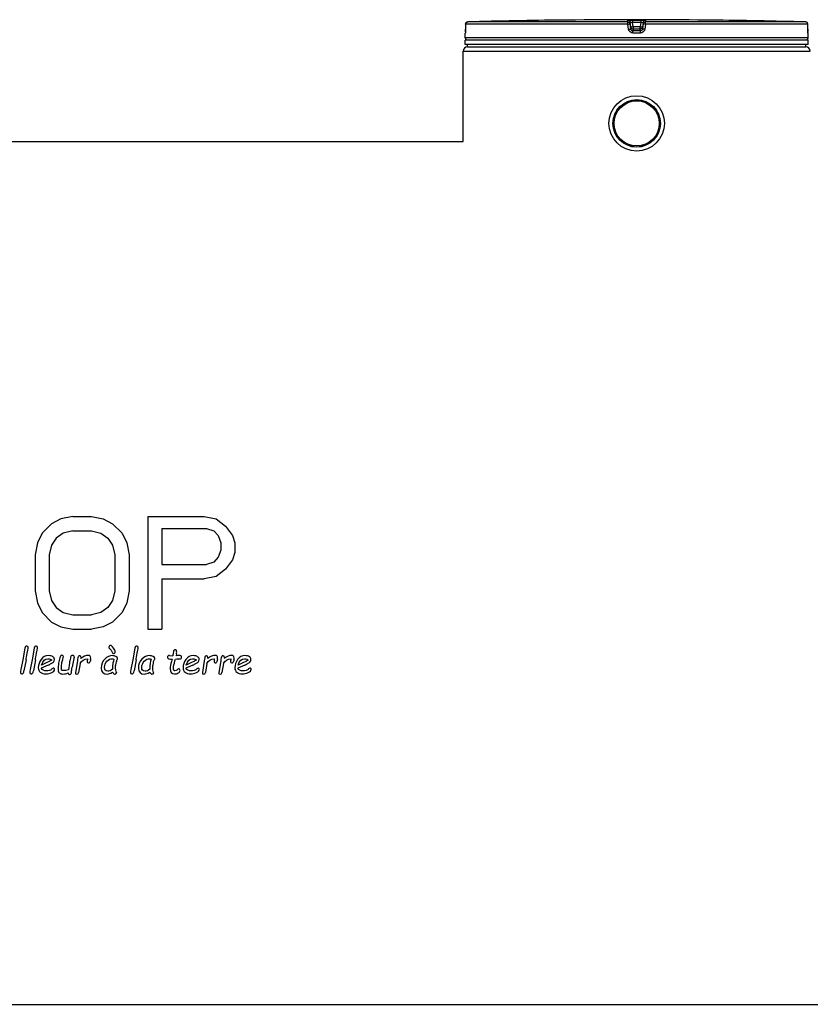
# Model space of a CAD drawing. Header units: millimetres. Extents: x 0 to 297, y 0 to 210.
# Tile 335 of 499: x 150 to 162, y 148 to 163. Entities that reach past the tile are written whole.
import ezdxf

# ---------------------------------------------------------------- set-up
doc = ezdxf.new("R2010")
doc.units = ezdxf.units.MM
doc.header["$LTSCALE"] = 16.335
doc.layers.get('0').update_dxf_attribs({"linetype": 'CONTINUOUS'})
for name, color, linetype in [('01_GLOBAL', 7, 'CONTINUOUS'), ('08_SURFACES', 7, 'CONTINUOUS'), ('AXES_REF', 7, 'CONTINUOUS')]:
    doc.layers.add(name, color=color, linetype=linetype)

msp = doc.modelspace()

# ---------------------------------------------------------------- linework, layer by layer
at = {"color": 7, "linetype": 'Continuous'}
for p, q in [((158.018, 163.295), (157.948, 163.294)), ((158.018, 163.295), (158.018, 163.295)), ((160.192, 163.295), (160.191, 163.295)), ((160.261, 163.294), (160.192, 163.295)), ((156.448, 163.135), (156.447, 163.129)), ((156.447, 163.129), (156.447, 163.124)), ((156.447, 163.124), (156.447, 163.119)), ((156.448, 163.232), (156.448, 163.153)), ((156.448, 163.153), (156.448, 163.146)), ((156.448, 163.146), (156.448, 163.14)), ((156.448, 163.14), (156.448, 163.135)), ((161.762, 163.146), (161.761, 163.232)), ((161.762, 163.138), (161.762, 163.147)), ((161.762, 163.132), (161.762, 163.14)), ((161.762, 163.126), (161.762, 163.133)), ((161.762, 163.12), (161.762, 163.127)), ((156.445, 163.02), (156.445, 163.091)), ((156.445, 162.915), (156.445, 162.985)), ((161.765, 162.985), (156.445, 162.985)), ((156.446, 163.102), (156.446, 163.097)), ((156.447, 163.119), (156.447, 163.115)), ((156.447, 163.115), (156.447, 163.111)), ((156.447, 163.111), (156.447, 163.108)), ((156.447, 163.108), (156.447, 163.105)), ((156.459, 162.985), (156.459, 162.987)), ((161.751, 162.985), (161.751, 162.987)), ((161.763, 163.116), (161.762, 163.121)), ((161.763, 163.112), (161.762, 163.117)), ((161.763, 163.109), (161.763, 163.113)), ((161.763, 163.106), (161.763, 163.11)), ((161.763, 163.102), (161.763, 163.108)), ((161.763, 163.102), (161.763, 163.105)), ((161.763, 163.1), (161.763, 163.102)), ((161.765, 163.02), (161.765, 163.091)), ((161.765, 162.915), (161.765, 162.985)), ((161.765, 162.915), (156.445, 162.915)), ((156.48, 162.88), (156.48, 162.915)), ((156.48, 162.88), (161.73, 162.88)), ((161.73, 162.88), (161.73, 162.915)), ((148.57, 161.41), (156.41, 161.41))]:
    msp.add_line(p, q, dxfattribs=at)
at = {"color": 9, "linetype": 'Continuous'}
for p, q in [((158.969, 163.266), (158.969, 163.294)), ((159.039, 163.295), (159.039, 163.259)), ((159.039, 163.295), (159.105, 163.295)), ((159.105, 163.295), (159.17, 163.295)), ((159.17, 163.295), (159.17, 163.259)), ((159.241, 163.294), (159.241, 163.266)), ((156.448, 163.231), (156.448, 163.232)), ((158.967, 163.231), (156.448, 163.231)), ((156.448, 163.231), (156.448, 163.153)), ((156.448, 163.153), (156.448, 163.153)), ((156.47, 163.263), (156.473, 163.263)), ((156.476, 163.262), (156.479, 163.26)), ((158.969, 163.266), (156.482, 163.266)), ((158.977, 163.153), (158.967, 163.231)), ((159.004, 163.236), (159.004, 163.263)), ((159.013, 163.184), (159.004, 163.263)), ((159.013, 163.157), (159.004, 163.236)), ((159.013, 163.184), (159.013, 163.157)), ((159.013, 163.184), (159.014, 163.182)), ((159.048, 163.189), (159.039, 163.259)), ((159.17, 163.259), (159.039, 163.259)), ((159.161, 163.189), (159.048, 163.189)), ((159.048, 163.189), (159.048, 163.126)), ((159.161, 163.154), (159.048, 163.154)), ((159.048, 163.154), (159.048, 163.154)), ((159.105, 163.126), (159.048, 163.126)), ((159.161, 163.126), (159.105, 163.126)), ((159.17, 163.259), (159.161, 163.189)), ((159.161, 163.126), (159.161, 163.189)), ((159.162, 163.154), (159.161, 163.154)), ((159.206, 163.263), (159.196, 163.184)), ((159.206, 163.236), (159.196, 163.157)), ((159.196, 163.184), (159.196, 163.182)), ((159.196, 163.157), (159.196, 163.184)), ((159.206, 163.263), (159.206, 163.236)), ((159.243, 163.231), (159.233, 163.153)), ((161.727, 163.266), (159.241, 163.266)), ((161.761, 163.231), (159.243, 163.231)), ((161.734, 163.262), (161.731, 163.26)), ((161.737, 163.263), (161.734, 163.262)), ((161.761, 163.231), (161.761, 163.232)), ((161.762, 163.153), (161.761, 163.231)), ((161.762, 163.153), (161.762, 163.153)), ((156.445, 163.091), (156.445, 163.091)), ((161.765, 163.02), (156.445, 163.02)), ((156.459, 162.987), (156.47, 162.987)), ((157.217, 162.987), (157.313, 162.987)), ((159.105, 163.091), (159.047, 163.091)), ((159.049, 162.987), (159.161, 162.987)), ((159.162, 163.091), (159.105, 163.091)), ((160.897, 162.987), (160.992, 162.987)), ((161.739, 162.987), (161.751, 162.987)), ((161.765, 163.091), (161.764, 163.091))]:
    msp.add_line(p, q, dxfattribs=at)
at = {"color": 7, "linetype": 'Continuous'}
for points in [[(156.447, 163.105), (156.446, 163.102), (156.446, 163.102)], [(161.763, 163.098), (161.763, 163.098), (161.764, 163.097), (161.764, 163.097), (161.764, 163.097), (161.764, 163.097), (161.764, 163.098), (161.763, 163.098), (161.763, 163.099), (161.763, 163.1), (161.763, 163.1)]]:
    msp.add_lwpolyline(points, dxfattribs=at)
for radius in [0.43, 0.369]:
    msp.add_circle((159.105, 161.69), radius, dxfattribs=at)
for centre, radius, start, end in [((159.105, 62.202), 101.099, 90.65549, 91.48637), ((159.105, 62.203), 101.097, 89.3842, 90.6158), ((159.105, 62.203), 101.097, 88.51363, 89.34452), ((156.483, 163.231), 0.035, 91.4864, 179.6289), ((161.726, 163.231), 0.035, 0.4714, 88.5097), ((156.48, 163.091), 0.035, 162.8745, 180), ((156.48, 163.02), 0.035, 180, 235.7356), ((156.468, 162.987), 0.0091, 148.6217, 180), ((161.742, 162.987), 0.0091, 0, 31.3783), ((161.73, 163.02), 0.035, 304.2644, 360), ((161.73, 163.091), 0.035, 0, 17.1275)]:
    msp.add_arc(centre, radius, start, end, dxfattribs=at)
at = {"color": 9, "linetype": 'Continuous'}
for centre, radius, start, end in [((155.236, 163.159), 1.211, 357.8632, 359.7152), ((156.47, 163.25), 0.0131, 87.1167, 91.6141), ((156.469, 163.247), 0.0161, 69.4602, 75.8869), ((156.468, 163.245), 0.0182, 65.0149, 69.4881), ((159.5, 159.58), 3.637, 97.1347, 97.414), ((159.024, 161.985), 1.211, 82.6563, 83.3141), ((161.741, 163.245), 0.0188, 112.8813, 114.9933), ((161.74, 163.249), 0.0149, 101.4114, 104.251), ((163.001, 163.16), 1.24, 180.3377, 182.0594)]:
    msp.add_arc(centre, radius, start, end, dxfattribs=at)
for points, knots in [([(158.969, 163.294), (158.969, 163.296), (158.98, 163.292), (158.998, 163.297), (159.023, 163.295), (159.039, 163.295)], [0, 0, 0, 0, 0.077113, 0.294292, 1, 1, 1, 1]), ([(159.17, 163.295), (159.187, 163.295), (159.212, 163.297), (159.23, 163.292), (159.241, 163.296), (159.241, 163.294)], [0, 0, 0, 0, 0.706963, 0.92344, 1, 1, 1, 1]), ([(158.967, 163.231), (158.967, 163.24), (158.965, 163.242), (158.969, 163.262), (158.969, 163.26)], [0, 0, 0, 0, 0.846035, 1, 1, 1, 1]), ([(158.967, 163.231), (158.976, 163.233), (158.98, 163.234), (159.003, 163.235), (158.998, 163.236), (158.997, 163.236)], [0, 0, 0, 0, 0.717881, 0.918652, 1, 1, 1, 1]), ([(158.977, 163.153), (158.986, 163.154), (158.99, 163.154), (159.013, 163.157), (159.008, 163.156), (159.007, 163.156)], [0, 0, 0, 0, 0.719723, 0.92045, 1, 1, 1, 1]), ([(159.004, 163.263), (159.004, 163.266), (159.019, 163.258), (159.025, 163.261), (159.032, 163.26)], [0, 0, 0, 0, 0.254625, 1, 1, 1, 1]), ([(159.031, 163.187), (159.026, 163.186), (159.013, 163.185), (159.019, 163.185), (159.019, 163.185)], [0, 0, 0, 0, 0.894651, 1, 1, 1, 1]), ([(159.048, 163.126), (159.04, 163.126), (159.023, 163.127), (159.017, 163.147), (159.021, 163.153)], [0, 0, 0, 0, 0.535491, 1, 1, 1, 1]), ([(159.196, 163.157), (159.195, 163.149), (159.193, 163.133), (159.173, 163.13), (159.167, 163.134)], [0, 0, 0, 0, 0.53572, 1, 1, 1, 1]), ([(159.17, 163.259), (159.178, 163.26), (159.183, 163.261), (159.205, 163.263), (159.199, 163.262), (159.198, 163.262)], [0, 0, 0, 0, 0.706753, 0.894885, 1, 1, 1, 1]), ([(159.196, 163.184), (159.196, 163.186), (159.187, 163.184), (159.183, 163.186), (159.179, 163.187)], [0, 0, 0, 0, 0.272435, 1, 1, 1, 1]), ([(159.233, 163.153), (159.224, 163.154), (159.219, 163.154), (159.196, 163.157), (159.201, 163.156), (159.202, 163.156)], [0, 0, 0, 0, 0.719723, 0.92045, 1, 1, 1, 1]), ([(159.243, 163.231), (159.234, 163.233), (159.229, 163.234), (159.206, 163.235), (159.211, 163.236), (159.212, 163.236)], [0, 0, 0, 0, 0.717881, 0.918652, 1, 1, 1, 1]), ([(159.243, 163.231), (159.243, 163.24), (159.245, 163.242), (159.241, 163.262), (159.241, 163.26)], [0, 0, 0, 0, 0.846035, 1, 1, 1, 1]), ([(161.741, 163.263), (161.74, 163.263), (161.739, 163.263), (161.738, 163.263), (161.737, 163.263)], [0, 0, 0, 0, 0.489837, 1, 1, 1, 1]), ([(161.745, 163.262), (161.744, 163.263), (161.743, 163.263), (161.742, 163.263), (161.741, 163.263)], [0, 0, 0, 0, 0.498239, 1, 1, 1, 1]), ([(156.447, 163.114), (156.447, 163.108), (156.444, 163.103), (156.447, 163.091), (156.445, 163.091)], [0, 0, 0, 0, 0.733893, 1, 1, 1, 1]), ([(156.445, 163.091), (156.445, 163.092), (156.446, 163.095), (156.446, 163.097), (156.446, 163.098)], [0, 0, 0, 0, 0.485545, 1, 1, 1, 1]), ([(159.047, 163.091), (159.047, 163.1), (159.046, 163.101), (159.048, 163.122), (159.048, 163.12)], [0, 0, 0, 0, 0.849467, 1, 1, 1, 1]), ([(159.162, 163.091), (159.162, 163.1), (159.163, 163.101), (159.162, 163.122), (159.161, 163.12)], [0, 0, 0, 0, 0.849467, 1, 1, 1, 1]), ([(161.764, 163.091), (161.762, 163.091), (161.765, 163.104), (161.763, 163.109), (161.763, 163.115)], [0, 0, 0, 0, 0.250338, 1, 1, 1, 1]), ([(161.764, 163.091), (161.764, 163.092), (161.764, 163.095), (161.764, 163.097), (161.764, 163.098)], [0, 0, 0, 0, 0.485542, 1, 1, 1, 1])]:
    msp.add_open_spline(points, degree=3, knots=knots, dxfattribs=at)
for points in [[(158.969, 163.294), (158.982, 163.294), (159.004, 163.278), (158.998, 163.266)], [(159.241, 163.294), (159.227, 163.294), (159.206, 163.278), (159.212, 163.266)], [(156.448, 163.231), (156.448, 163.244), (156.457, 163.263), (156.469, 163.263)], [(158.969, 163.266), (158.982, 163.266), (159.004, 163.251), (158.998, 163.238)], [(159.047, 163.091), (159.016, 163.091), (158.981, 163.122), (158.977, 163.153)], [(159.233, 163.153), (159.229, 163.122), (159.193, 163.091), (159.162, 163.091)], [(159.206, 163.236), (159.208, 163.249), (159.226, 163.269), (159.237, 163.261)], [(161.761, 163.231), (161.761, 163.243), (161.756, 163.258), (161.745, 163.262)]]:
    msp.add_open_spline(points, degree=3, dxfattribs=at)
at = {"color": 7, "linetype": 'Continuous'}
for points in [[(159.014, 163.182), (159.016, 163.17), (159.034, 163.152), (159.044, 163.159)], [(159.196, 163.182), (159.193, 163.17), (159.176, 163.152), (159.165, 163.159)]]:
    msp.add_open_spline(points, degree=3, dxfattribs=at)
at = {"layer": '01_GLOBAL', "color": 7, "linetype": 'Continuous'}
for p, q in [((156.48, 162.88), (161.73, 162.88)), ((156.41, 161.41), (156.41, 162.81))]:
    msp.add_line(p, q, dxfattribs=at)
at = {"layer": '01_GLOBAL', "color": 9, "linetype": 'Continuous'}
msp.add_line((156.41, 162.81), (161.8, 162.81), dxfattribs=at)
at = {"layer": '01_GLOBAL', "color": 7, "linetype": 'Continuous'}
for centre, start, end in [((156.48, 162.81), 90, 180), ((161.73, 162.81), 0, 90)]:
    msp.add_arc(centre, 0.07, start, end, dxfattribs=at)
at = {"layer": '08_SURFACES', "color": 7, "linetype": 'Continuous'}
for p, q in [((150.169, 155.549), (150.023, 155.475)), ((150.351, 155.586), (150.169, 155.549)), ((150.351, 155.586), (150.643, 155.586)), ((150.643, 155.586), (150.825, 155.549)), ((150.825, 155.549), (150.971, 155.475)), ((151.518, 155.586), (152.393, 155.586)), ((151.518, 155.586), (151.518, 153.836)), ((152.393, 155.586), (152.575, 155.549)), ((152.575, 155.549), (152.721, 155.438)), ((150.023, 155.475), (149.877, 155.326)), ((150.351, 155.363), (150.205, 155.326)), ((150.351, 155.363), (150.643, 155.363)), ((150.643, 155.363), (150.789, 155.326)), ((150.971, 155.475), (151.117, 155.326)), ((151.736, 155.4), (152.429, 155.4)), ((151.736, 155.4), (151.736, 154.842)), ((152.429, 155.4), (152.539, 155.363)), ((152.539, 155.363), (152.611, 155.289)), ((152.721, 155.438), (152.83, 155.289)), ((149.804, 155.177), (149.768, 154.991)), ((149.877, 155.326), (149.804, 155.177)), ((150.096, 155.251), (150.023, 155.14)), ((150.205, 155.326), (150.096, 155.251)), ((150.789, 155.326), (150.898, 155.251)), ((150.898, 155.251), (150.971, 155.14)), ((151.117, 155.326), (151.19, 155.177)), ((151.19, 155.177), (151.226, 154.991)), ((152.611, 155.289), (152.648, 155.177)), ((152.648, 155.177), (152.648, 155.065)), ((152.83, 155.289), (152.867, 155.177)), ((152.867, 155.177), (152.867, 155.028)), ((150.023, 155.14), (149.986, 154.991)), ((150.971, 155.14), (151.007, 154.991)), ((152.648, 155.065), (152.611, 154.953)), ((152.867, 155.028), (152.83, 154.916)), ((149.768, 154.991), (149.768, 154.432)), ((149.986, 154.991), (149.986, 154.432)), ((151.007, 154.991), (151.007, 154.432)), ((151.226, 154.991), (151.226, 154.432)), ((152.539, 154.879), (152.429, 154.842)), ((152.611, 154.953), (152.539, 154.879)), ((152.83, 154.916), (152.721, 154.767)), ((151.736, 154.842), (152.429, 154.842)), ((152.721, 154.767), (152.575, 154.656)), ((151.736, 154.618), (152.393, 154.618)), ((151.736, 154.618), (151.736, 153.836)), ((152.575, 154.656), (152.393, 154.618)), ((149.768, 154.432), (149.804, 154.246)), ((149.986, 154.432), (150.023, 154.283)), ((151.007, 154.432), (150.971, 154.283)), ((151.226, 154.432), (151.19, 154.246)), ((150.023, 154.283), (150.096, 154.172)), ((150.971, 154.283), (150.898, 154.172)), ((149.804, 154.246), (149.877, 154.097)), ((150.096, 154.172), (150.205, 154.097)), ((150.898, 154.172), (150.789, 154.097)), ((151.19, 154.246), (151.117, 154.097)), ((149.877, 154.097), (150.023, 153.948)), ((150.205, 154.097), (150.351, 154.06)), ((150.351, 154.06), (150.643, 154.06)), ((150.789, 154.097), (150.643, 154.06)), ((151.117, 154.097), (150.971, 153.948)), ((150.023, 153.948), (150.169, 153.874)), ((150.169, 153.874), (150.351, 153.836)), ((150.351, 153.836), (150.643, 153.836)), ((150.825, 153.874), (150.643, 153.836)), ((150.971, 153.948), (150.825, 153.874)), ((151.518, 153.836), (151.736, 153.836)), ((149.607, 153.544), (149.575, 153.359)), ((149.753, 153.544), (149.721, 153.359)), ((150.946, 153.509), (150.966, 153.471)), ((151.316, 153.544), (151.284, 153.359)), ((151.914, 153.492), (151.909, 153.46)), ((149.575, 153.359), (149.546, 153.209)), ((149.626, 153.359), (149.594, 153.188)), ((149.721, 153.359), (149.692, 153.209)), ((149.772, 153.359), (149.74, 153.188)), ((150.371, 153.405), (150.351, 153.306)), ((150.423, 153.345), (150.394, 153.163)), ((150.577, 153.346), (150.576, 153.332)), ((150.58, 153.379), (150.578, 153.358)), ((150.628, 153.365), (150.626, 153.346)), ((151.284, 153.359), (151.255, 153.209)), ((151.335, 153.359), (151.303, 153.188)), ((151.851, 153.429), (151.905, 153.425)), ((151.962, 153.456), (151.957, 153.425)), ((151.986, 153.377), (152.011, 153.376)), ((152.392, 153.345), (152.363, 153.163)), ((152.546, 153.346), (152.545, 153.332)), ((152.549, 153.379), (152.547, 153.358)), ((152.597, 153.365), (152.595, 153.346)), ((152.648, 153.345), (152.619, 153.163)), ((152.802, 153.346), (152.801, 153.332)), ((152.805, 153.379), (152.803, 153.358)), ((152.853, 153.365), (152.851, 153.346)), ((149.969, 153.28), (149.863, 153.232)), ((149.951, 153.319), (149.866, 153.28)), ((150.3, 153.309), (150.285, 153.205)), ((150.351, 153.306), (150.342, 153.249)), ((150.464, 153.305), (150.442, 153.163)), ((152.216, 153.28), (152.109, 153.232)), ((152.197, 153.319), (152.112, 153.28)), ((152.433, 153.305), (152.411, 153.163)), ((152.689, 153.305), (152.667, 153.163)), ((153.02, 153.28), (152.913, 153.232)), ((153.002, 153.319), (152.917, 153.28)), ((151.029, 153.165), (151.03, 153.161)), ((151.607, 153.165), (151.608, 153.161))]:
    msp.add_line(p, q, dxfattribs=at)
for points in [[(149.618, 153.568), (149.612, 153.564), (149.609, 153.556), (149.607, 153.544)], [(149.637, 153.573), (149.63, 153.573), (149.623, 153.571), (149.618, 153.568)], [(149.633, 153.403), (149.65, 153.496), (149.659, 153.547), (149.659, 153.554)], [(149.659, 153.554), (149.659, 153.567), (149.651, 153.573), (149.637, 153.573)], [(149.764, 153.568), (149.758, 153.564), (149.755, 153.556), (149.753, 153.544)], [(149.783, 153.573), (149.776, 153.573), (149.769, 153.571), (149.764, 153.568)], [(149.779, 153.403), (149.796, 153.496), (149.805, 153.547), (149.805, 153.554)], [(149.805, 153.554), (149.805, 153.567), (149.798, 153.573), (149.783, 153.573)], [(150.921, 153.577), (150.915, 153.571), (150.912, 153.565), (150.912, 153.558)], [(150.912, 153.558), (150.912, 153.552), (150.914, 153.547), (150.919, 153.542)], [(150.919, 153.542), (150.93, 153.532), (150.939, 153.521), (150.946, 153.509)], [(150.939, 153.585), (150.933, 153.585), (150.926, 153.582), (150.921, 153.577)], [(150.983, 153.544), (150.964, 153.572), (150.949, 153.585), (150.939, 153.585)], [(151.012, 153.486), (151.012, 153.498), (151.002, 153.517), (150.983, 153.544)], [(151.327, 153.568), (151.321, 153.564), (151.318, 153.556), (151.316, 153.544)], [(151.346, 153.573), (151.339, 153.573), (151.332, 153.571), (151.327, 153.568)], [(151.342, 153.403), (151.359, 153.496), (151.368, 153.547), (151.368, 153.554)], [(151.368, 153.554), (151.368, 153.567), (151.36, 153.573), (151.346, 153.573)], [(151.924, 153.51), (151.918, 153.505), (151.915, 153.499), (151.914, 153.492)], [(151.943, 153.518), (151.935, 153.518), (151.929, 153.515), (151.924, 153.51)], [(151.965, 153.482), (151.965, 153.506), (151.958, 153.518), (151.943, 153.518)], [(149.626, 153.359), (149.628, 153.372), (149.63, 153.387), (149.633, 153.403)], [(149.772, 153.359), (149.774, 153.372), (149.776, 153.387), (149.779, 153.403)], [(149.86, 153.364), (149.831, 153.323), (149.817, 153.282), (149.817, 153.239)], [(149.973, 153.426), (149.927, 153.426), (149.889, 153.405), (149.86, 153.364)], [(149.866, 153.28), (149.89, 153.346), (149.923, 153.379), (149.966, 153.379)], [(150.025, 153.358), (150.011, 153.348), (149.987, 153.335), (149.951, 153.319)], [(149.966, 153.379), (149.992, 153.379), (150.012, 153.372), (150.025, 153.358)], [(150.043, 153.41), (150.027, 153.421), (150.003, 153.426), (149.973, 153.426)], [(150.067, 153.367), (150.067, 153.386), (150.059, 153.4), (150.043, 153.41)], [(150.051, 153.327), (150.062, 153.338), (150.067, 153.351), (150.067, 153.367)], [(150.144, 153.374), (150.136, 153.346), (150.131, 153.316), (150.129, 153.286)], [(150.163, 153.425), (150.158, 153.42), (150.152, 153.403), (150.144, 153.374)], [(150.183, 153.432), (150.175, 153.432), (150.168, 153.429), (150.163, 153.425)], [(150.181, 153.3), (150.185, 153.327), (150.19, 153.349), (150.195, 153.368)], [(150.199, 153.426), (150.195, 153.43), (150.19, 153.432), (150.183, 153.432)], [(150.195, 153.368), (150.202, 153.391), (150.206, 153.406), (150.206, 153.411)], [(150.206, 153.411), (150.206, 153.417), (150.204, 153.422), (150.199, 153.426)], [(150.31, 153.368), (150.305, 153.337), (150.301, 153.317), (150.3, 153.309)], [(150.328, 153.422), (150.322, 153.416), (150.316, 153.398), (150.31, 153.368)], [(150.35, 153.43), (150.341, 153.43), (150.334, 153.427), (150.328, 153.422)], [(150.367, 153.423), (150.363, 153.428), (150.357, 153.43), (150.35, 153.43)], [(150.371, 153.405), (150.372, 153.412), (150.371, 153.418), (150.367, 153.423)], [(150.439, 153.415), (150.435, 153.41), (150.429, 153.387), (150.423, 153.345)], [(150.459, 153.423), (150.45, 153.423), (150.443, 153.421), (150.439, 153.415)], [(150.48, 153.394), (150.48, 153.413), (150.473, 153.423), (150.459, 153.423)], [(150.464, 153.305), (150.49, 153.349), (150.528, 153.374), (150.58, 153.379)], [(150.597, 153.429), (150.556, 153.429), (150.516, 153.412), (150.478, 153.38)], [(150.478, 153.38), (150.479, 153.385), (150.48, 153.39), (150.48, 153.394)], [(150.578, 153.358), (150.577, 153.353), (150.577, 153.349), (150.577, 153.346)], [(150.63, 153.388), (150.63, 153.415), (150.619, 153.429), (150.597, 153.429)], [(150.616, 153.325), (150.621, 153.332), (150.625, 153.339), (150.626, 153.346)], [(150.628, 153.365), (150.629, 153.373), (150.63, 153.381), (150.63, 153.388)], [(150.848, 153.372), (150.811, 153.337), (150.793, 153.29), (150.793, 153.233)], [(150.845, 153.243), (150.845, 153.282), (150.858, 153.314), (150.882, 153.34)], [(150.967, 153.426), (150.924, 153.426), (150.884, 153.408), (150.848, 153.372)], [(150.882, 153.34), (150.907, 153.366), (150.935, 153.379), (150.964, 153.379)], [(150.964, 153.379), (150.97, 153.379), (150.979, 153.376), (150.99, 153.37)], [(150.966, 153.471), (150.97, 153.463), (150.975, 153.459), (150.983, 153.459)], [(151.019, 153.413), (151.001, 153.421), (150.984, 153.426), (150.967, 153.426)], [(150.99, 153.37), (150.978, 153.339), (150.97, 153.287), (150.967, 153.214)], [(150.983, 153.459), (150.99, 153.459), (150.997, 153.462), (151.003, 153.468)], [(151.003, 153.468), (151.008, 153.473), (151.012, 153.479), (151.012, 153.486)], [(151.046, 153.383), (151.046, 153.394), (151.037, 153.404), (151.019, 153.413)], [(151.025, 153.307), (151.031, 153.34), (151.036, 153.359), (151.039, 153.366)], [(151.039, 153.366), (151.044, 153.37), (151.046, 153.375), (151.046, 153.383)], [(151.335, 153.359), (151.337, 153.372), (151.339, 153.387), (151.342, 153.403)], [(151.426, 153.372), (151.389, 153.337), (151.371, 153.29), (151.371, 153.233)], [(151.423, 153.243), (151.423, 153.282), (151.436, 153.314), (151.461, 153.34)], [(151.546, 153.426), (151.502, 153.426), (151.462, 153.408), (151.426, 153.372)], [(151.461, 153.34), (151.486, 153.366), (151.513, 153.379), (151.542, 153.379)], [(151.542, 153.379), (151.548, 153.379), (151.557, 153.376), (151.568, 153.37)], [(151.598, 153.413), (151.58, 153.421), (151.562, 153.426), (151.546, 153.426)], [(151.568, 153.37), (151.556, 153.339), (151.548, 153.287), (151.546, 153.214)], [(151.625, 153.383), (151.625, 153.394), (151.616, 153.404), (151.598, 153.413)], [(151.603, 153.307), (151.609, 153.34), (151.614, 153.359), (151.618, 153.366)], [(151.618, 153.366), (151.622, 153.37), (151.625, 153.375), (151.625, 153.383)], [(151.83, 153.421), (151.825, 153.416), (151.822, 153.41), (151.822, 153.402)], [(151.822, 153.402), (151.822, 153.393), (151.825, 153.386), (151.83, 153.381)], [(151.851, 153.429), (151.842, 153.429), (151.835, 153.427), (151.83, 153.421)], [(151.83, 153.381), (151.836, 153.377), (151.857, 153.374), (151.895, 153.372)], [(151.895, 153.372), (151.892, 153.36), (151.888, 153.349), (151.885, 153.337)], [(151.907, 153.44), (151.907, 153.434), (151.906, 153.429), (151.905, 153.425)], [(151.909, 153.46), (151.908, 153.453), (151.908, 153.446), (151.907, 153.44)], [(151.916, 153.235), (151.916, 153.26), (151.924, 153.297), (151.938, 153.345)], [(151.938, 153.345), (151.941, 153.356), (151.944, 153.366), (151.946, 153.374)], [(151.946, 153.374), (151.96, 153.376), (151.973, 153.377), (151.986, 153.377)], [(151.994, 153.429), (151.992, 153.429), (151.98, 153.428), (151.957, 153.425)], [(151.962, 153.456), (151.964, 153.467), (151.965, 153.476), (151.965, 153.482)], [(152.031, 153.424), (152.024, 153.427), (152.012, 153.429), (151.994, 153.429)], [(152.011, 153.376), (152.02, 153.376), (152.027, 153.378), (152.032, 153.384)], [(152.041, 153.404), (152.041, 153.413), (152.038, 153.42), (152.031, 153.424)], [(152.032, 153.384), (152.038, 153.389), (152.041, 153.396), (152.041, 153.404)], [(152.107, 153.364), (152.078, 153.323), (152.063, 153.282), (152.063, 153.239)], [(152.219, 153.426), (152.173, 153.426), (152.136, 153.405), (152.107, 153.364)], [(152.112, 153.28), (152.136, 153.346), (152.169, 153.379), (152.212, 153.379)], [(152.271, 153.358), (152.258, 153.348), (152.233, 153.335), (152.197, 153.319)], [(152.212, 153.379), (152.238, 153.379), (152.258, 153.372), (152.271, 153.358)], [(152.289, 153.41), (152.273, 153.421), (152.25, 153.426), (152.219, 153.426)], [(152.313, 153.367), (152.313, 153.386), (152.305, 153.4), (152.289, 153.41)], [(152.298, 153.327), (152.308, 153.338), (152.313, 153.351), (152.313, 153.367)], [(152.408, 153.415), (152.403, 153.41), (152.398, 153.387), (152.392, 153.345)], [(152.428, 153.423), (152.419, 153.423), (152.412, 153.421), (152.408, 153.415)], [(152.449, 153.394), (152.449, 153.413), (152.442, 153.423), (152.428, 153.423)], [(152.433, 153.305), (152.459, 153.349), (152.497, 153.374), (152.549, 153.379)], [(152.566, 153.429), (152.525, 153.429), (152.485, 153.412), (152.447, 153.38)], [(152.447, 153.38), (152.448, 153.385), (152.449, 153.39), (152.449, 153.394)], [(152.547, 153.358), (152.546, 153.353), (152.546, 153.349), (152.546, 153.346)], [(152.599, 153.388), (152.599, 153.415), (152.588, 153.429), (152.566, 153.429)], [(152.585, 153.325), (152.59, 153.332), (152.594, 153.339), (152.595, 153.346)], [(152.597, 153.365), (152.598, 153.373), (152.599, 153.381), (152.599, 153.388)], [(152.664, 153.415), (152.66, 153.41), (152.654, 153.387), (152.648, 153.345)], [(152.684, 153.423), (152.675, 153.423), (152.668, 153.421), (152.664, 153.415)], [(152.705, 153.394), (152.705, 153.413), (152.698, 153.423), (152.684, 153.423)], [(152.689, 153.305), (152.715, 153.349), (152.753, 153.374), (152.805, 153.379)], [(152.822, 153.429), (152.781, 153.429), (152.741, 153.412), (152.704, 153.38)], [(152.704, 153.38), (152.704, 153.385), (152.705, 153.39), (152.705, 153.394)], [(152.803, 153.358), (152.802, 153.353), (152.802, 153.349), (152.802, 153.346)], [(152.855, 153.388), (152.855, 153.415), (152.844, 153.429), (152.822, 153.429)], [(152.841, 153.325), (152.846, 153.332), (152.85, 153.339), (152.851, 153.346)], [(152.853, 153.365), (152.855, 153.373), (152.855, 153.381), (152.855, 153.388)], [(152.911, 153.364), (152.882, 153.323), (152.868, 153.282), (152.868, 153.239)], [(153.024, 153.426), (152.977, 153.426), (152.94, 153.405), (152.911, 153.364)], [(152.917, 153.28), (152.94, 153.346), (152.974, 153.379), (153.016, 153.379)], [(153.075, 153.358), (153.062, 153.348), (153.038, 153.335), (153.002, 153.319)], [(153.016, 153.379), (153.043, 153.379), (153.063, 153.372), (153.075, 153.358)], [(153.094, 153.41), (153.077, 153.421), (153.054, 153.426), (153.024, 153.426)], [(153.118, 153.367), (153.118, 153.386), (153.11, 153.4), (153.094, 153.41)], [(153.102, 153.327), (153.112, 153.338), (153.118, 153.351), (153.118, 153.367)], [(149.546, 153.209), (149.541, 153.182), (149.539, 153.167), (149.539, 153.163)], [(149.586, 153.158), (149.588, 153.163), (149.591, 153.173), (149.594, 153.188)], [(149.692, 153.209), (149.687, 153.182), (149.685, 153.167), (149.685, 153.163)], [(149.732, 153.158), (149.735, 153.163), (149.737, 153.173), (149.74, 153.188)], [(149.817, 153.239), (149.817, 153.209), (149.827, 153.186), (149.848, 153.168)], [(149.943, 153.189), (149.904, 153.189), (149.878, 153.203), (149.863, 153.232)], [(149.991, 153.197), (149.972, 153.192), (149.956, 153.189), (149.943, 153.189)], [(149.969, 153.28), (149.989, 153.288), (150.005, 153.296), (150.017, 153.302)], [(150.029, 153.219), (150.022, 153.21), (150.009, 153.203), (149.991, 153.197)], [(150.017, 153.302), (150.029, 153.308), (150.041, 153.316), (150.051, 153.327)], [(150.025, 153.164), (150.055, 153.179), (150.07, 153.195), (150.07, 153.213)], [(150.05, 153.232), (150.043, 153.232), (150.036, 153.228), (150.029, 153.219)], [(150.065, 153.226), (150.061, 153.23), (150.056, 153.232), (150.05, 153.232)], [(150.07, 153.213), (150.07, 153.218), (150.068, 153.222), (150.065, 153.226)], [(150.129, 153.286), (150.126, 153.256), (150.125, 153.228), (150.125, 153.203)], [(150.125, 153.203), (150.125, 153.183), (150.131, 153.168), (150.145, 153.157)], [(150.175, 153.229), (150.175, 153.249), (150.177, 153.273), (150.181, 153.3)], [(150.177, 153.203), (150.176, 153.211), (150.175, 153.219), (150.175, 153.229)], [(150.209, 153.194), (150.198, 153.194), (150.187, 153.197), (150.177, 153.203)], [(150.285, 153.205), (150.257, 153.198), (150.232, 153.194), (150.209, 153.194)], [(150.332, 153.176), (150.332, 153.189), (150.336, 153.213), (150.342, 153.249)], [(150.576, 153.332), (150.576, 153.32), (150.582, 153.314), (150.594, 153.314)], [(150.594, 153.314), (150.603, 153.314), (150.611, 153.317), (150.616, 153.325)], [(150.793, 153.233), (150.793, 153.171), (150.825, 153.14), (150.891, 153.14)], [(150.894, 153.185), (150.861, 153.185), (150.845, 153.204), (150.845, 153.243)], [(150.967, 153.214), (150.944, 153.195), (150.92, 153.185), (150.894, 153.185)], [(151.015, 153.238), (151.015, 153.252), (151.018, 153.275), (151.025, 153.307)], [(151.029, 153.165), (151.02, 153.196), (151.015, 153.22), (151.015, 153.238)], [(151.255, 153.209), (151.25, 153.182), (151.247, 153.167), (151.247, 153.163)], [(151.295, 153.158), (151.297, 153.163), (151.3, 153.173), (151.303, 153.188)], [(151.371, 153.233), (151.371, 153.171), (151.404, 153.14), (151.469, 153.14)], [(151.473, 153.185), (151.44, 153.185), (151.423, 153.204), (151.423, 153.243)], [(151.546, 153.214), (151.523, 153.195), (151.498, 153.185), (151.473, 153.185)], [(151.593, 153.238), (151.593, 153.252), (151.597, 153.275), (151.603, 153.307)], [(151.607, 153.165), (151.598, 153.196), (151.593, 153.22), (151.593, 153.238)], [(151.885, 153.337), (151.871, 153.293), (151.864, 153.256), (151.864, 153.225)], [(151.864, 153.225), (151.864, 153.17), (151.887, 153.142), (151.931, 153.142)], [(151.937, 153.19), (151.923, 153.19), (151.916, 153.205), (151.916, 153.235)], [(151.968, 153.203), (151.961, 153.194), (151.951, 153.19), (151.937, 153.19)], [(151.993, 153.221), (151.985, 153.221), (151.977, 153.215), (151.968, 153.203)], [(151.988, 153.158), (152.008, 153.169), (152.017, 153.182), (152.017, 153.197)], [(152.009, 153.214), (152.004, 153.218), (151.998, 153.221), (151.993, 153.221)], [(152.017, 153.197), (152.017, 153.204), (152.014, 153.21), (152.009, 153.214)], [(152.063, 153.239), (152.063, 153.209), (152.074, 153.186), (152.095, 153.168)], [(152.189, 153.189), (152.15, 153.189), (152.124, 153.203), (152.109, 153.232)], [(152.237, 153.197), (152.218, 153.192), (152.203, 153.189), (152.189, 153.189)], [(152.216, 153.28), (152.235, 153.288), (152.251, 153.296), (152.263, 153.302)], [(152.275, 153.219), (152.268, 153.21), (152.256, 153.203), (152.237, 153.197)], [(152.263, 153.302), (152.276, 153.308), (152.287, 153.316), (152.298, 153.327)], [(152.271, 153.164), (152.301, 153.179), (152.317, 153.195), (152.317, 153.213)], [(152.297, 153.232), (152.289, 153.232), (152.282, 153.228), (152.275, 153.219)], [(152.311, 153.226), (152.307, 153.23), (152.302, 153.232), (152.297, 153.232)], [(152.317, 153.213), (152.317, 153.218), (152.314, 153.222), (152.311, 153.226)], [(152.545, 153.332), (152.545, 153.32), (152.551, 153.314), (152.563, 153.314)], [(152.563, 153.314), (152.572, 153.314), (152.58, 153.317), (152.585, 153.325)], [(152.801, 153.332), (152.801, 153.32), (152.807, 153.314), (152.819, 153.314)], [(152.819, 153.314), (152.829, 153.314), (152.836, 153.317), (152.841, 153.325)], [(152.868, 153.239), (152.868, 153.209), (152.878, 153.186), (152.899, 153.168)], [(152.993, 153.189), (152.955, 153.189), (152.928, 153.203), (152.913, 153.232)], [(153.042, 153.197), (153.023, 153.192), (153.007, 153.189), (152.993, 153.189)], [(153.02, 153.28), (153.04, 153.288), (153.056, 153.296), (153.068, 153.302)], [(153.079, 153.219), (153.073, 153.21), (153.06, 153.203), (153.042, 153.197)], [(153.068, 153.302), (153.08, 153.308), (153.091, 153.316), (153.102, 153.327)], [(153.075, 153.164), (153.106, 153.179), (153.121, 153.195), (153.121, 153.213)], [(153.101, 153.232), (153.094, 153.232), (153.087, 153.228), (153.079, 153.219)], [(153.115, 153.226), (153.111, 153.23), (153.107, 153.232), (153.101, 153.232)], [(153.121, 153.213), (153.121, 153.218), (153.119, 153.222), (153.115, 153.226)], [(149.539, 153.163), (149.539, 153.15), (149.546, 153.143), (149.56, 153.143)], [(149.56, 153.143), (149.567, 153.143), (149.572, 153.144), (149.577, 153.147)], [(149.577, 153.147), (149.581, 153.15), (149.584, 153.154), (149.586, 153.158)], [(149.685, 153.163), (149.685, 153.15), (149.692, 153.143), (149.706, 153.143)], [(149.706, 153.143), (149.713, 153.143), (149.718, 153.144), (149.723, 153.147)], [(149.723, 153.147), (149.727, 153.15), (149.73, 153.154), (149.732, 153.158)], [(149.848, 153.168), (149.869, 153.151), (149.898, 153.142), (149.935, 153.142)], [(149.935, 153.142), (149.965, 153.142), (149.995, 153.15), (150.025, 153.164)], [(150.145, 153.157), (150.158, 153.147), (150.176, 153.141), (150.2, 153.141)], [(150.2, 153.141), (150.229, 153.141), (150.255, 153.147), (150.278, 153.158)], [(150.278, 153.158), (150.279, 153.141), (150.286, 153.133), (150.3, 153.133)], [(150.3, 153.133), (150.306, 153.133), (150.312, 153.135), (150.318, 153.139)], [(150.318, 153.139), (150.323, 153.144), (150.326, 153.147), (150.328, 153.151)], [(150.328, 153.151), (150.329, 153.155), (150.331, 153.163), (150.332, 153.176)], [(150.394, 153.163), (150.391, 153.145), (150.397, 153.136), (150.412, 153.136)], [(150.412, 153.136), (150.43, 153.136), (150.44, 153.145), (150.442, 153.163)], [(150.891, 153.14), (150.906, 153.14), (150.933, 153.149), (150.971, 153.167)], [(150.971, 153.167), (150.974, 153.161), (150.979, 153.154), (150.986, 153.147)], [(150.986, 153.147), (150.993, 153.14), (150.998, 153.137), (151.001, 153.137)], [(151.001, 153.137), (151.016, 153.137), (151.026, 153.145), (151.03, 153.161)], [(151.247, 153.163), (151.247, 153.15), (151.255, 153.143), (151.269, 153.143)], [(151.269, 153.143), (151.276, 153.143), (151.281, 153.144), (151.285, 153.147)], [(151.285, 153.147), (151.29, 153.15), (151.293, 153.154), (151.295, 153.158)], [(151.469, 153.14), (151.485, 153.14), (151.511, 153.149), (151.549, 153.167)], [(151.549, 153.167), (151.552, 153.161), (151.557, 153.154), (151.564, 153.147)], [(151.564, 153.147), (151.572, 153.14), (151.576, 153.137), (151.579, 153.137)], [(151.579, 153.137), (151.594, 153.137), (151.604, 153.145), (151.608, 153.161)], [(151.931, 153.142), (151.95, 153.142), (151.969, 153.147), (151.988, 153.158)], [(152.095, 153.168), (152.115, 153.151), (152.144, 153.142), (152.181, 153.142)], [(152.181, 153.142), (152.211, 153.142), (152.241, 153.15), (152.271, 153.164)], [(152.363, 153.163), (152.36, 153.145), (152.366, 153.136), (152.381, 153.136)], [(152.381, 153.136), (152.399, 153.136), (152.409, 153.145), (152.411, 153.163)], [(152.619, 153.163), (152.616, 153.145), (152.622, 153.136), (152.638, 153.136)], [(152.638, 153.136), (152.655, 153.136), (152.665, 153.145), (152.667, 153.163)], [(152.899, 153.168), (152.92, 153.151), (152.949, 153.142), (152.986, 153.142)], [(152.986, 153.142), (153.015, 153.142), (153.045, 153.15), (153.075, 153.164)]]:
    msp.add_open_spline(points, degree=3, dxfattribs=at)
at = {"layer": 'AXES_REF', "color": 7, "linetype": 'Continuous'}
msp.add_line((147.856, 148.012), (170.186, 148.012), dxfattribs=at)
for radius in [0.367, 0.35]:
    msp.add_circle((159.105, 161.69), radius, dxfattribs=at)

doc.saveas('drawing.dxf')
